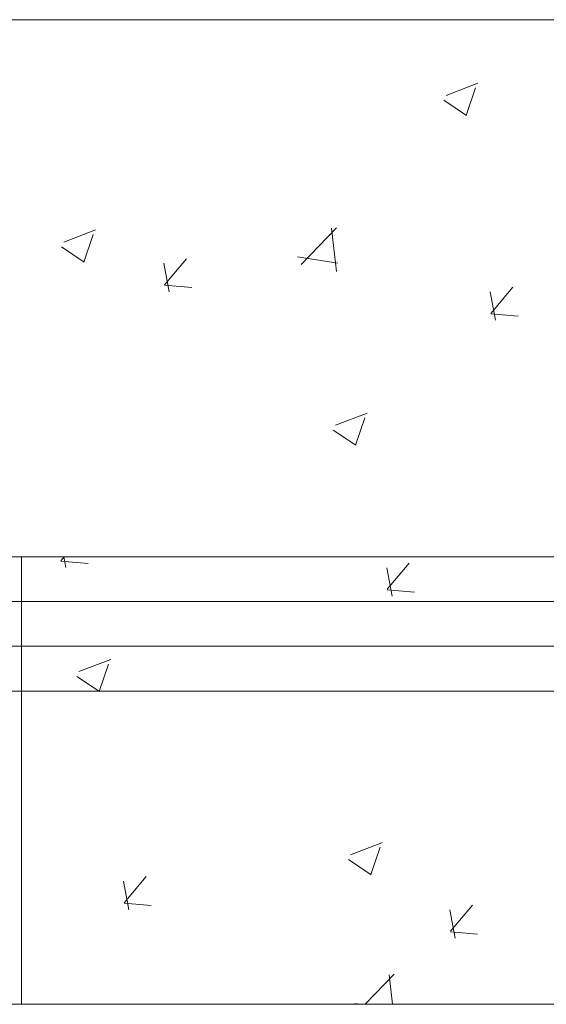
# Model space of a CAD drawing. Header units: feet. Extents: x 8 to 127, y 6 to 90.
# Tile 306 of 538: x 46.389 to 46.683, y 49.85 to 50.4. Entities that reach past the tile are written whole.
import ezdxf

# ---------------------------------------------------------------- set-up
doc = ezdxf.new("R2010")
doc.units = ezdxf.units.FT
doc.header["$MEASUREMENT"] = 0
for name, color, linetype in [('ESQUADRIAS', 252, 'Continuous'), ('MOBILIÁRIO2', 250, 'Continuous'), ('NO ESPESSURA', 250, 'Continuous')]:
    doc.layers.add(name, color=color, linetype=linetype)

msp = doc.modelspace()

# ---------------------------------------------------------------- linework, layer by layer
at = {"layer": 'ESQUADRIAS', "lineweight": 5}
for p, q in [((47.46522, 50.10004), (45.96522, 50.10004)), ((47.46522, 50.07504), (45.96522, 50.07504)), ((47.46522, 50.05004), (45.96522, 50.05004)), ((47.46522, 50.02504), (45.96522, 50.02504))]:
    msp.add_line(p, q, dxfattribs=at)
at = {"layer": 'MOBILIÁRIO2', "lineweight": 5}
for p, q in [((47.46522, 50.40004), (45.96522, 50.40004)), ((47.46522, 50.10004), (45.96522, 50.10004)), ((46.39022, 50.10004), (46.39022, 49.85004)), ((47.46522, 49.85004), (45.96522, 49.85004))]:
    msp.add_line(p, q, dxfattribs=at)
at = {"layer": 'NO ESPESSURA', "linetype": 'Continuous', "lineweight": 5}
for p, q in [((46.62721, 50.35768), (46.64499, 50.36451)), ((46.63852, 50.34656), (46.64367, 50.36191)), ((46.626, 50.35502), (46.63864, 50.3465)), ((46.41379, 50.27576), (46.43158, 50.28259)), ((46.54635, 50.26324), (46.56614, 50.28386)), ((46.56615, 50.25941), (46.56335, 50.28353)), ((46.4251, 50.26464), (46.43025, 50.27999)), ((46.41259, 50.2731), (46.42522, 50.26458)), ((46.47007, 50.25192), (46.48232, 50.26652)), ((46.54429, 50.26761), (46.56688, 50.2641)), ((46.47265, 50.24805), (46.46971, 50.26397)), ((46.47005, 50.2517), (46.48524, 50.25037)), ((46.65484, 50.23211), (46.6519, 50.24803)), ((46.65226, 50.23598), (46.6645, 50.25058)), ((46.65224, 50.23576), (46.66742, 50.23443)), ((46.56541, 50.1735), (46.58319, 50.18032)), ((46.57672, 50.16238), (46.58187, 50.17772)), ((46.5642, 50.17084), (46.57684, 50.16231)), ((46.41224, 50.09782), (46.41411, 50.10004)), ((46.41488, 50.09396), (46.41376, 50.10004)), ((46.41222, 50.0976), (46.42741, 50.09627)), ((46.59443, 50.08188), (46.60667, 50.09647)), ((46.59706, 50.07802), (46.59413, 50.09394)), ((46.59441, 50.08166), (46.60959, 50.08033)), ((46.4223, 50.03587), (46.44009, 50.0427)), ((46.43362, 50.02476), (46.43877, 50.04011)), ((46.4211, 50.03322), (46.43374, 50.0247)), ((46.57392, 49.93361), (46.5917, 49.94044)), ((46.58523, 49.9225), (46.59038, 49.93785)), ((46.57272, 49.93096), (46.58535, 49.92244)), ((46.45012, 49.9029), (46.44718, 49.91882)), ((46.44749, 49.90676), (46.45973, 49.92136)), ((46.44747, 49.90654), (46.46265, 49.90522)), ((46.63231, 49.88696), (46.62937, 49.90288)), ((46.62967, 49.89082), (46.64192, 49.90542)), ((46.62965, 49.89061), (46.64483, 49.88928)), ((46.58211, 49.85004), (46.59817, 49.86679)), ((46.59731, 49.85004), (46.5954, 49.86646)), ((46.57634, 49.85052), (46.5794, 49.85004))]:
    msp.add_line(p, q, dxfattribs=at)

doc.saveas('drawing.dxf')
